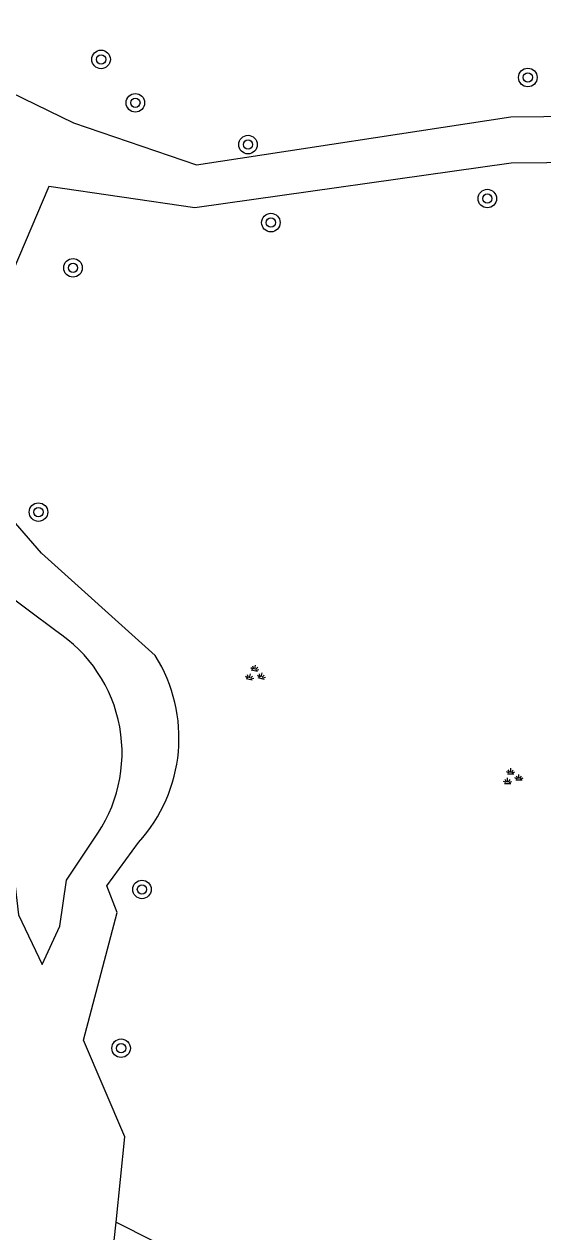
# Model space of a CAD drawing. Extents: x 128999 to 131010, y 395498 to 399007.
# Drawn here: x 129883.3 to 129905.7, y 398010.2 to 398062.3 of the extents above; entities that cross this region are included whole.
import ezdxf

# ---------------------------------------------------------------- set-up
doc = ezdxf.new("R2010")
doc.units = 0
for name, color, linetype in [('gg-knt-onverhard', 7, 'Continuous'), ('gg-kntw-bovenkant insteek waterloop', 7, 'Continuous'), ('gg-kntw-midden sloot', 7, 'Continuous'), ('gg-kntw-waterlijn', 7, 'Continuous'), ('gt-symb-boom', 7, 'Continuous'), ('gt-symb-groenvak', 7, 'Continuous')]:
    doc.layers.add(name, color=color, linetype=linetype)

# ---------------------------------------------------------------- blocks, each defined once
blk = doc.blocks.new('gt0-BOOM')
at = {"layer": 'gt-symb-boom'}
for radius in [0.4, 0.2]:
    blk.add_circle((0, 0), radius, dxfattribs=at)
blk = doc.blocks.new('gt0-GRVAK')
at = {"layer": 'gt-symb-groenvak'}
for p, q in [((-0.11, 0.189), (-0.228, 0.24)), ((-0.182, 0.153), (0.088, 0.153)), ((-0.091, 0.211), (-0.156, 0.322)), ((-0.047, 0.214), (-0.047, 0.393)), ((-0.004, 0.211), (0.061, 0.322)), ((0.015, 0.189), (0.133, 0.24)), ((0.262, -0.052), (0.197, 0.059)), ((0.305, -0.049), (0.305, 0.13)), ((0.349, -0.052), (0.414, 0.059)), ((-0.245, -0.228), (-0.363, -0.177)), ((-0.318, -0.264), (-0.047, -0.264)), ((-0.226, -0.206), (-0.291, -0.095)), ((-0.183, -0.203), (-0.183, -0.024)), ((-0.139, -0.206), (-0.074, -0.095)), ((-0.12, -0.228), (-0.002, -0.177)), ((0.243, -0.074), (0.125, -0.023)), ((0.17, -0.11), (0.441, -0.11)), ((0.368, -0.074), (0.486, -0.023))]:
    blk.add_line(p, q, dxfattribs=at)

msp = doc.modelspace()

# ---------------------------------------------------------------- linework, layer by layer
at = {"layer": 'gg-knt-onverhard'}
for points in [[(129821.952, 398051.501), (129831.771, 398048.752), (129840.454, 398052.291), (129859.744, 398057.376), (129863.281, 398057.742), (129866.168, 398060.89), (129876.675, 398062.321), (129885.426, 398058.061), (129890.724, 398056.255), (129904.281, 398058.321), (129917.117, 398058.445), (129924.081, 398054.865), (129927.467, 398042.971), (129929.364, 398035.564), (129936.55, 398032.229)], [(129935.789, 398031.291), (129927.427, 398035.068), (129925.536, 398042.449), (129922.395, 398053.483), (129916.642, 398056.44), (129904.3, 398056.321), (129890.655, 398054.394), (129884.364, 398055.324), (129879.729, 398044.464)]]:
    msp.add_lwpolyline(points, dxfattribs=at)
at = {"layer": 'gg-kntw-bovenkant insteek waterloop'}
msp.add_line((129886.922, 398007.339), (129887.257, 398010.637), dxfattribs=at)
for points in [[(129888.95, 398035.079), (129884.044, 398039.502), (129879.729, 398044.464)], [(129887.257, 398010.637), (129887.63, 398014.313), (129885.849, 398018.49), (129887.307, 398024.003), (129886.855, 398025.144), (129888.227, 398027.017)]]:
    msp.add_lwpolyline(points, dxfattribs=at)
msp.add_arc((129883.273, 398031.525), 6.698, 317.702, 32.0488, dxfattribs=at)
at = {"layer": 'gg-kntw-midden sloot'}
msp.add_line((129887.257, 398010.637), (129911.353, 397998.57), dxfattribs=at)
at = {"layer": 'gg-kntw-waterlijn'}
msp.add_line((129884.656, 398036.141), (129882.281, 398037.933), dxfattribs=at)
msp.add_lwpolyline([(129882.548, 398028.23), (129883.058, 398023.893), (129884.075, 398021.753), (129884.832, 398023.411), (129885.119, 398025.388), (129886.293, 398027.155)], dxfattribs=at)
msp.add_arc((129881.247, 398030.878), 6.271, 323.5796, 57.0694, dxfattribs=at)

# ---------------------------------------------------------------- block references
at = {"layer": 'gt-symb-boom'}
for p in [(129886.612, 398060.8), (129905.014, 398060.021), (129888.091, 398058.928), (129892.948, 398057.125), (129903.267, 398054.796), (129893.935, 398053.76), (129885.402, 398051.808), (129883.912, 398041.27), (129888.375, 398024.992), (129887.476, 398018.141)]:
    msp.add_blockref('gt0-BOOM', p, dxfattribs=at)
at = {"layer": 'gt-symb-groenvak', "rotation": -12.827123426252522}
msp.add_blockref('gt0-GRVAK', (129893.235, 398034.274), dxfattribs=at)
at = {"layer": 'gt-symb-groenvak'}
msp.add_blockref('gt0-GRVAK', (129904.325, 398029.826), dxfattribs=at)

doc.saveas('drawing.dxf')
